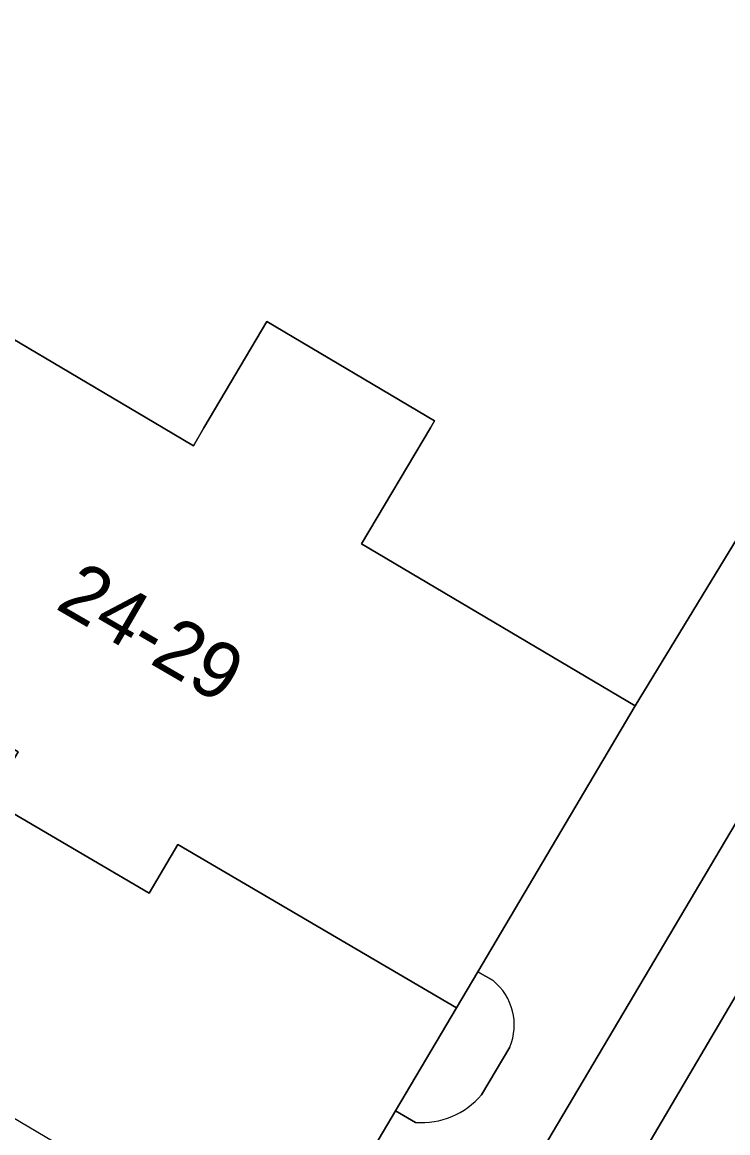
# Model space of a CAD drawing. Extents: x 158455 to 159797, y 387218 to 388672.
# Drawn here: x 159281.29 to 159293.78, y 388237.52 to 388257.18 of the extents above; entities that cross this region are included whole.
import ezdxf

# ---------------------------------------------------------------- set-up
doc = ezdxf.new("R2010")
doc.units = 0
for name, color, linetype in [('IMGEO_Erf', 7, 'Continuous'), ('IMGEO_Pand', 7, 'Continuous'), ('IMGEO_Pand_nummerreeks', 7, 'Continuous'), ('IMGEO_Pand_overbouw', 7, 'Continuous'), ('IMGEO_Parkeervlak_open', 7, 'Continuous'), ('IMGEO_Rijbaan_lokaal_open', 7, 'Continuous'), ('IMGEO_Verkeerseiland_open', 7, 'Continuous')]:
    doc.layers.add(name, color=color, linetype=linetype)

msp = doc.modelspace()

# ---------------------------------------------------------------- linework, layer by layer
at = {"layer": 'IMGEO_Erf'}
for points in [[(159265.703, 388257.897), (159270.475, 388255.074), (159271.711, 388257.163), (159274.801, 388255.335), (159273.552, 388253.224), (159278.21, 388250.467), (159279.451, 388252.564), (159283.783, 388250), (159284.315, 388249.685), (159284.501, 388250), (159285.615, 388251.881), (159288.584, 388250.123), (159288.511, 388250), (159287.294, 388247.945), (159292.137, 388245.078), (159295.133, 388250), (159295.572, 388250.72), (159296.698, 388252.57), (159299.242, 388253.178), (159299.51, 388252.03), (159311.025, 388254.681), (159310.788, 388255.629), (159339.112, 388262.323)], [(159286.085, 388234.851), (159287.896, 388237.911), (159288.975, 388239.735), (159284.04, 388242.627), (159283.534, 388241.762), (159280.714, 388243.415)]]:
    msp.add_lwpolyline(points, dxfattribs=at)
at = {"layer": 'IMGEO_Pand'}
msp.add_lwpolyline([(159276.62, 388246.957), (159281.213, 388244.265), (159280.714, 388243.415), (159283.534, 388241.762), (159284.04, 388242.627), (159288.975, 388239.735), (159289.352, 388240.373), (159292.137, 388245.078), (159287.294, 388247.945), (159288.511, 388250), (159288.584, 388250.123), (159285.615, 388251.881), (159284.501, 388250), (159284.315, 388249.685), (159283.783, 388250), (159279.451, 388252.564), (159278.21, 388250.467), (159278.556, 388250.262)], close=True, dxfattribs=at)
at = {"layer": 'IMGEO_Pand_overbouw'}
msp.add_lwpolyline([(159276.62, 388246.957), (159275.382, 388244.843), (159273.791, 388242.127), (159286.085, 388234.851), (159287.896, 388237.911), (159288.975, 388239.735), (159284.04, 388242.627), (159283.534, 388241.762), (159280.714, 388243.415), (159281.213, 388244.265)], close=True, dxfattribs=at)
at = {"layer": 'IMGEO_Parkeervlak_open'}
for points in [[(159288.247, 388237.705), (159287.896, 388237.911), (159286.085, 388234.851), (159284.992, 388233.096), (159287.257, 388231.756), (159297.696, 388249.383), (159296.716, 388250), (159295.572, 388250.72), (159295.133, 388250), (159292.137, 388245.078), (159289.352, 388240.373), (159289.62, 388240.216)], [(159289.917, 388239.039), (159289.417, 388238.194)]]:
    msp.add_lwpolyline(points, dxfattribs=at)
for centre, radius, start, end in [((159288.99, 388239.431), 1.006, 337.0727, 51.2516), ((159288.348, 388239.107), 1.406, 265.8777, 319.4871)]:
    msp.add_arc(centre, radius, start, end, dxfattribs=at)
at = {"layer": 'IMGEO_Rijbaan_lokaal_open'}
for points in [[(159339.112, 388262.323), (159310.788, 388255.629), (159311.025, 388254.681), (159299.51, 388252.03), (159299.242, 388253.178), (159296.698, 388252.57), (159295.572, 388250.72), (159296.716, 388250), (159297.696, 388249.383), (159287.257, 388231.756), (159288.454, 388231.419)], [(159297.929, 388246.763), (159289.724, 388232.823)], [(159289.724, 388232.823), (159297.929, 388246.763)]]:
    msp.add_lwpolyline(points, dxfattribs=at)
at = {"layer": 'IMGEO_Verkeerseiland_open'}
for points in [[(159289.62, 388240.216), (159289.352, 388240.373), (159288.975, 388239.735), (159287.896, 388237.911), (159288.247, 388237.705)], [(159289.417, 388238.194), (159289.917, 388239.039)]]:
    msp.add_lwpolyline(points, dxfattribs=at)
for centre, radius, start, end in [((159288.99, 388239.431), 1.006, 337.0727, 51.2516), ((159288.348, 388239.107), 1.406, 265.8777, 319.4871)]:
    msp.add_arc(centre, radius, start, end, dxfattribs=at)

# ---------------------------------------------------------------- texts
at = {"layer": 'IMGEO_Pand_nummerreeks'}
msp.add_text('24-29', height=1, rotation=329.8309, dxfattribs=at).set_placement((159281.849, 388246.814))

doc.saveas('drawing.dxf')
